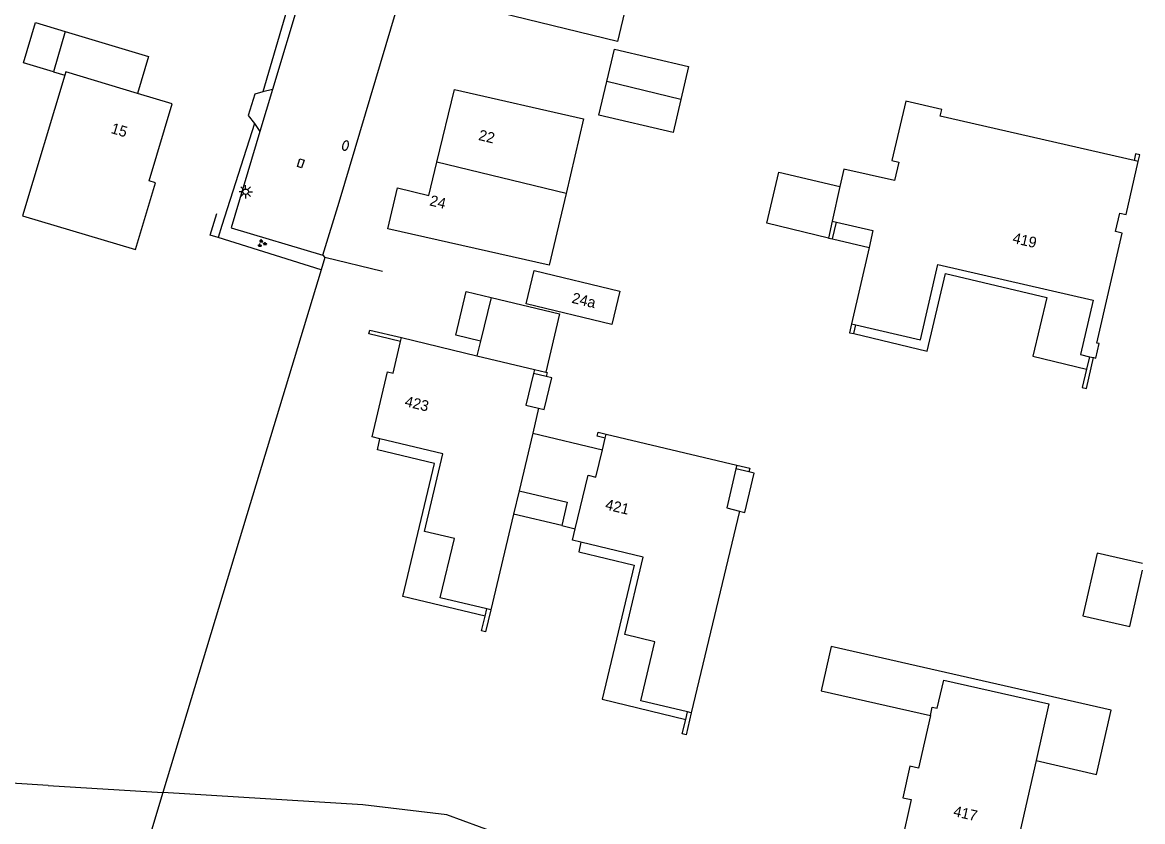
# Model space of a CAD drawing. Extents: x 128999 to 131010, y 395498 to 399007.
# Drawn here: x 130895.4 to 131000, y 396690 to 396764.6 of the extents above; entities that cross this region are included whole.
import ezdxf

# ---------------------------------------------------------------- set-up
doc = ezdxf.new("R2010")
doc.units = 0
for name, color, linetype in [('gg-afsc-hekwerk', 7, 'Continuous'), ('gg-afsc-muur', 7, 'Continuous'), ('gg-anno-huisnummerreeks BGT', 7, 'Continuous'), ('gg-bbg-bijgebouw', 7, 'Continuous'), ('gg-bbg-gedigitaliseerde bebouwing', 7, 'Continuous'), ('gg-bbg-gedigitaliseerde bijgebouw', 7, 'Continuous'), ('gg-bbg-hoofdgebouw', 7, 'Continuous'), ('gg-bbg-luifel en loopbrug', 7, 'Continuous'), ('gg-bbg-tussenscheiding', 7, 'Continuous'), ('gg-knt-verharding', 7, 'Continuous'), ('gt-grn-groengrens', 7, 'Continuous'), ('gt-grn-vlakafsluiter', 7, 'Continuous'), ('gt-symb-brandkraan', 7, 'Continuous'), ('gt-symb-groenvak', 7, 'Continuous'), ('gt-symb-kolk center center', 7, 'Continuous'), ('gt-symb-lichtmast', 7, 'Continuous')]:
    doc.layers.add(name, color=color, linetype=linetype)

# ---------------------------------------------------------------- blocks, each defined once
blk = doc.blocks.new('gt0-KOLKCC')
at = {"layer": 'gt-symb-kolk center center'}
blk.add_lwpolyline([(-0.38, 0.2), (0.37, 0.2), (0.37, -0.2), (-0.38, -0.2)], close=True, dxfattribs=at)
blk = doc.blocks.new('gt0-BR')
at = {"layer": 'gt-symb-brandkraan'}
for centre, radius, start, end in [((-0.24, 0), 0.206, 107.5669, 252.4331), ((0.6, -2.66), 3, 106.892, 107.5669), ((0, -0.69), 0.938, 73.108, 106.892), ((-0.6, -2.66), 3, 72.4331, 73.108), ((0.24, 0), 0.206, 287.567, 72.4331), ((0.6, 2.66), 3, 252.4331, 253.108), ((0, 0.69), 0.938, 253.108, 286.8921), ((-0.6, 2.66), 3, 286.8921, 287.567)]:
    blk.add_arc(centre, radius, start, end, dxfattribs=at)
blk = doc.blocks.new('gt0-GRVAK')
at = {"layer": 'gt-symb-groenvak'}
for p, q in [((-0.11, 0.19), (-0.23, 0.24)), ((-0.18, 0.15), (0.09, 0.15)), ((-0.09, 0.21), (-0.16, 0.32)), ((-0.05, 0.21), (-0.05, 0.39)), ((0, 0.21), (0.06, 0.32)), ((0.01, 0.19), (0.13, 0.24)), ((0.26, -0.05), (0.2, 0.06)), ((0.31, -0.05), (0.31, 0.13)), ((0.35, -0.05), (0.41, 0.06)), ((-0.24, -0.23), (-0.36, -0.18)), ((-0.32, -0.26), (-0.05, -0.26)), ((-0.23, -0.21), (-0.29, -0.1)), ((-0.18, -0.2), (-0.18, -0.02)), ((-0.14, -0.21), (-0.07, -0.1)), ((-0.12, -0.23), (0, -0.18)), ((0.24, -0.07), (0.12, -0.02)), ((0.17, -0.11), (0.44, -0.11)), ((0.37, -0.07), (0.49, -0.02))]:
    blk.add_line(p, q, dxfattribs=at)
blk = doc.blocks.new('gt0-LMAST')
at = {"layer": 'gt-symb-lichtmast'}
for p, q in [((-0.18, 0.17), (-0.45, 0.44)), ((-0.01, 0.25), (-0.01, 0.62)), ((0.17, 0.17), (0.44, 0.44)), ((-0.26, 0), (-0.63, 0)), ((-0.18, -0.18), (-0.45, -0.45)), ((-0.01, -0.25), (-0.01, -0.63)), ((0.44, -0.45), (0.17, -0.18)), ((0.24, 0), (0.62, 0))]:
    blk.add_line(p, q, dxfattribs=at)
blk.add_circle((-0.01, 0), 0.25, dxfattribs=at)

msp = doc.modelspace()

# ---------------------------------------------------------------- linework, layer by layer
at = {"layer": 'gg-afsc-hekwerk'}
for p, q in [((130923.31, 396741.51), (130913.69, 396744.52)), ((130923.66, 396742.66), (130923.31, 396741.51)), ((130929.03, 396741.36), (130923.66, 396742.66)), ((130923.31, 396741.51), (130916.39, 396718.63))]:
    msp.add_line(p, q, dxfattribs=at)
msp.add_lwpolyline([(130913.69, 396744.52), (130912.95, 396744.75), (130913.58, 396746.75)], dxfattribs=at)
at = {"layer": 'gg-afsc-muur'}
msp.add_line((130970.67, 396744.47), (130971.06, 396744.39), dxfattribs=at)
for points in [[(130999.6, 396751.61), (130999.75, 396752.23), (130999.35, 396752.32), (130999.21, 396751.7)], [(130972.83, 396736.46), (130972.64, 396735.64), (130973.03, 396735.55)], [(130930.74, 396734.82), (130927.78, 396735.53), (130927.87, 396735.89), (130930.82, 396735.18)], [(130994.77, 396732.25), (130994.36, 396730.51), (130994.75, 396730.42), (130995.41, 396733.31)], [(130944.28, 396731.95), (130944.42, 396731.92), (130944.33, 396731.56)], [(130949.84, 396725.81), (130949.09, 396725.99), (130949.18, 396726.36), (130949.93, 396726.18)], [(130962.13, 396723.28), (130963.32, 396723), (130963.23, 396722.64)], [(130939.15, 396709.77), (130938.67, 396707.72), (130938.3, 396707.81), (130938.63, 396709.19)], [(130957.87, 396700.16), (130957.38, 396698.11), (130957.02, 396698.19), (130957.35, 396699.55)]]:
    msp.add_lwpolyline(points, dxfattribs=at)
at = {"layer": 'gg-bbg-bijgebouw'}
for p, q in [((130899.43, 396763.75), (130898.33, 396759.99)), ((130939.18, 396738.94), (130938.18, 396734.84)), ((130945.77, 396717.63), (130941.28, 396718.69))]:
    msp.add_line(p, q, dxfattribs=at)
for points in [[(130898.33, 396759.99), (130895.54, 396760.83), (130896.65, 396764.59), (130899.43, 396763.75)], [(130938.18, 396734.84), (130935.88, 396735.4), (130936.87, 396739.5), (130939.18, 396738.94)], [(130941.8, 396720.87), (130946.29, 396719.81), (130945.77, 396717.63)]]:
    msp.add_lwpolyline(points, dxfattribs=at)
at = {"layer": 'gg-bbg-gedigitaliseerde bebouwing'}
for points in [[(130952.61, 396769.62), (130950.98, 396762.82), (130938.86, 396765.76)], [(130935.76, 396758.33), (130947.8, 396755.59), (130946.18, 396748.64)], [(130946.18, 396748.64), (130944.61, 396741.93), (130929.53, 396745.33)], [(130951.2, 396739.51), (130950.46, 396736.41), (130942.45, 396738.32), (130943.19, 396741.43), (130951.2, 396739.51)]]:
    msp.add_lwpolyline(points, dxfattribs=at)
at = {"layer": 'gg-bbg-gedigitaliseerde bijgebouw'}
for points in [[(130949.98, 396759.07), (130950.69, 396762.09), (130957.62, 396760.47), (130956.9, 396757.42)], [(130956.9, 396757.42), (130956.18, 396754.32), (130949.25, 396755.93), (130949.98, 396759.07)], [(131000, 396714.1), (130995.75, 396715.06), (130994.42, 396709.21), (130998.81, 396708.21), (131000, 396713.46)]]:
    msp.add_lwpolyline(points, dxfattribs=at)
at = {"layer": 'gg-bbg-hoofdgebouw'}
for p, q in [((130934.12, 396751.55), (130935.76, 396758.33)), ((130999.21, 396751.7), (130981.1, 396755.85)), ((130999.6, 396751.61), (130999.21, 396751.7)), ((130971.74, 396749.27), (130971.02, 396746.05)), ((130971.02, 396746.05), (130971.42, 396745.96)), ((130974.46, 396743.58), (130972.83, 396736.46)), ((130972.83, 396736.46), (130973.22, 396736.37)), ((130930.74, 396734.82), (130930.82, 396735.18)), ((130930.82, 396735.18), (130937.86, 396733.49)), ((130937.86, 396733.49), (130943.22, 396732.21)), ((130995.04, 396733.4), (130995.41, 396733.31)), ((130943.22, 396732.21), (130943.13, 396731.84)), ((130943.62, 396728.59), (130943.08, 396726.27)), ((130943.08, 396726.27), (130941.8, 396720.87)), ((130949.58, 396724.72), (130949.84, 396725.81)), ((130949.84, 396725.81), (130949.93, 396726.18)), ((130949.93, 396726.18), (130962.13, 396723.28)), ((130962.13, 396723.28), (130962.04, 396722.92)), ((130941.28, 396718.69), (130939.15, 396709.77)), ((130962.36, 396718.99), (130957.87, 396700.16)), ((130939.15, 396709.77), (130938.79, 396709.86)), ((130957.87, 396700.16), (130957.51, 396700.25)), ((130990.05, 396695.7), (130987.78, 396685.69))]:
    msp.add_line(p, q, dxfattribs=at)
for points in [[(130899.38, 396759.67), (130895.44, 396746.56), (130905.98, 396743.41)], [(130906.17, 396757.96), (130899.47, 396759.98), (130899.38, 396759.67)], [(130905.98, 396743.41), (130907.84, 396749.63), (130907.26, 396749.81), (130909.41, 396756.99), (130906.17, 396757.96)], [(130981.1, 396755.85), (130981.25, 396756.48), (130977.89, 396757.26), (130976.6, 396751.7), (130977.23, 396751.56), (130976.84, 396749.83), (130972.11, 396750.9), (130971.74, 396749.27)], [(130929.53, 396745.33), (130930.46, 396749.17), (130933.37, 396748.46), (130934.12, 396751.55)], [(130995.41, 396733.31), (130995.62, 396733.26), (130995.94, 396734.62), (130995.72, 396734.67), (130998.08, 396744.94), (130997.46, 396745.08), (130997.86, 396746.8), (130998.47, 396746.66), (130999.6, 396751.61)], [(130971.42, 396745.96), (130974.83, 396745.17), (130974.46, 396743.58)], [(130973.22, 396736.37), (130979.27, 396734.96), (130980.9, 396742.02), (130995.39, 396738.68), (130994.21, 396733.6), (130995.04, 396733.4)], [(130928.81, 396725.73), (130928.07, 396725.91), (130929.52, 396731.99), (130930.03, 396731.87), (130930.74, 396734.82)], [(130943.13, 396731.84), (130942.42, 396728.87), (130943.62, 396728.59)], [(130938.79, 396709.86), (130934.44, 396710.9), (130935.76, 396716.42), (130932.95, 396717.09), (130934.69, 396724.32), (130928.81, 396725.73)], [(130947.03, 396717.33), (130948.23, 396722.35), (130948.97, 396722.17), (130949.58, 396724.72)], [(130962.04, 396722.92), (130961.18, 396719.28), (130962.36, 396718.99)], [(130947.57, 396716.09), (130946.78, 396716.27), (130947.03, 396717.33)], [(130957.51, 396700.25), (130953.16, 396701.28), (130954.47, 396706.79), (130951.67, 396707.46), (130953.39, 396714.7), (130947.57, 396716.09)], [(130980.19, 396699.91), (130980.37, 396700.7), (130980.83, 396700.59), (130981.43, 396703.22), (130991.25, 396700.99), (130990.05, 396695.7)], [(130980.19, 396699.91), (130979.07, 396694.99), (130978.28, 396695.17), (130977.62, 396692.24), (130978.41, 396692.06), (130977.49, 396688.02), (130980.95, 396687.24)]]:
    msp.add_lwpolyline(points, dxfattribs=at)
at = {"layer": 'gg-bbg-luifel en loopbrug'}
for p, q in [((130898.33, 396759.99), (130899.38, 396759.67)), ((130971.02, 396746.05), (130970.67, 396744.47)), ((130971.06, 396744.39), (130971.42, 396745.96)), ((130971.06, 396744.39), (130974.46, 396743.58)), ((130973.03, 396735.55), (130973.22, 396736.37)), ((130938.18, 396734.84), (130937.86, 396733.49)), ((130995.04, 396733.4), (130994.77, 396732.25)), ((130943.22, 396732.21), (130944.28, 396731.95)), ((130944.33, 396731.56), (130943.13, 396731.84)), ((130943.08, 396726.27), (130949.58, 396724.72)), ((130963.23, 396722.64), (130962.04, 396722.92)), ((130945.77, 396717.63), (130947.03, 396717.33)), ((130938.63, 396709.19), (130938.79, 396709.86)), ((130957.35, 396699.55), (130957.51, 396700.25))]:
    msp.add_line(p, q, dxfattribs=at)
for points in [[(130899.43, 396763.75), (130907.21, 396761.41), (130906.17, 396757.96)], [(130970.67, 396744.47), (130964.91, 396745.85), (130966.05, 396750.63), (130971.74, 396749.27)], [(130973.03, 396735.55), (130979.88, 396733.92), (130981.61, 396741.17), (130991.05, 396738.92), (130989.75, 396733.45), (130994.77, 396732.25)], [(130939.18, 396738.94), (130945.58, 396737.41), (130944.28, 396731.95)], [(130943.62, 396728.59), (130944.13, 396728.46), (130944.84, 396731.44), (130944.33, 396731.56)], [(130938.63, 396709.19), (130930.93, 396711.03), (130933.9, 396723.44), (130928.57, 396724.71), (130928.81, 396725.73)], [(130962.36, 396718.99), (130962.87, 396718.87), (130963.74, 396722.52), (130963.23, 396722.64)], [(130947.57, 396716.09), (130947.36, 396715.19), (130952.54, 396713.95), (130949.55, 396701.42), (130957.35, 396699.55)], [(130990.05, 396695.7), (130995.71, 396694.41), (130997.08, 396700.42), (130970.93, 396706.35), (130969.99, 396702.22), (130980.19, 396699.91)]]:
    msp.add_lwpolyline(points, dxfattribs=at)
at = {"layer": 'gg-bbg-tussenscheiding'}
for p, q in [((130956.9, 396757.42), (130949.98, 396759.07)), ((130946.18, 396748.64), (130934.12, 396751.55)), ((130941.8, 396720.87), (130941.28, 396718.69))]:
    msp.add_line(p, q, dxfattribs=at)
at = {"layer": 'gg-knt-verharding'}
for p, q in [((130925.21, 396779.85), (130918.77, 396758.35)), ((130918.77, 396758.35), (130917.6, 396754.43)), ((130918.77, 396758.35), (130917.88, 396758.12)), ((130917.1, 396755.18), (130917.6, 396754.43))]:
    msp.add_line(p, q, dxfattribs=at)
for points in [[(130923.47, 396742.87), (130924.99, 396747.82), (130935.71, 396783.77), (130938.15, 396791.64), (130945.82, 396813.18)], [(130917.88, 396758.12), (130917.14, 396757.9), (130916.5, 396755.9), (130917.1, 396755.18)], [(130917.6, 396754.43), (130914.91, 396745.43), (130923.47, 396742.87)]]:
    msp.add_lwpolyline(points, dxfattribs=at)
at = {"layer": 'gt-grn-groengrens'}
for p, q in [((130924.53, 396780.85), (130917.88, 396758.12)), ((130917.1, 396755.18), (130914.05, 396745.65)), ((130914.05, 396745.65), (130913.69, 396744.52)), ((130916.39, 396718.63), (130908.55, 396692.72)), ((130897.84, 396693.38), (130908.55, 396692.72)), ((130908.55, 396692.72), (130905.5, 396682.63))]:
    msp.add_line(p, q, dxfattribs=at)
for points in [[(130897.84, 396693.38), (130887.44, 396694.02), (130859.41, 396695.7), (130835.73, 396697.15)], [(130954.32, 396682.64), (130953.96, 396682.86), (130947.59, 396685.87), (130945.72, 396686.71), (130935.04, 396690.64), (130927.21, 396691.57), (130908.55, 396692.72)]]:
    msp.add_lwpolyline(points, dxfattribs=at)
at = {"layer": 'gt-grn-vlakafsluiter'}
msp.add_line((130923.47, 396742.87), (130923.66, 396742.66), dxfattribs=at)

# ---------------------------------------------------------------- block references
at = {"layer": 'gt-symb-brandkraan', "rotation": -108.67058341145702}
msp.add_blockref('gt0-BR', (130925.59, 396753.1), dxfattribs=at)
at = {"layer": 'gt-symb-groenvak'}
msp.add_blockref('gt0-GRVAK', (130917.78, 396743.97), dxfattribs=at)
at = {"layer": 'gt-symb-kolk center center', "rotation": -108.41683444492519}
msp.add_blockref('gt0-KOLKCC', (130921.41, 396751.43), dxfattribs=at)
at = {"layer": 'gt-symb-lichtmast'}
msp.add_blockref('gt0-LMAST', (130916.28, 396748.8), dxfattribs=at)

# ---------------------------------------------------------------- texts
at = {"layer": 'gg-anno-huisnummerreeks BGT'}
for s, rotation, p in [('15', 343.3, (130903.62, 396754.29)), ('22', 346.4, (130937.94, 396753.64)), ('24', 346.4, (130933.38, 396747.53)), ('419', 347, (130987.8, 396744.03)), ('24a', 346.6, (130946.65, 396738.44)), ('423', 346.5, (130931.06, 396728.79)), ('421', 346.6, (130949.77, 396719.16)), ('417', 347.2, (130982.27, 396690.53))]:
    msp.add_text(s, height=1, rotation=rotation, dxfattribs=at).set_placement(p)

doc.saveas('drawing.dxf')
